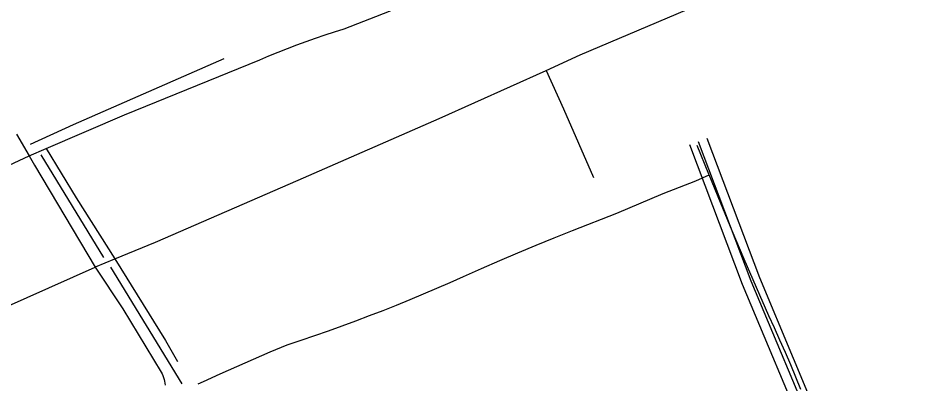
# Model space of a CAD drawing. Extents: x 3424494 to 3462436, y 522220 to 547718.
# Drawn here: x 3434313 to 3435801, y 545078 to 545675 of the extents above; entities that cross this region are included whole.
import ezdxf

# ---------------------------------------------------------------- set-up
doc = ezdxf.new("R2010")
doc.units = 0
for name, color, linetype in [('V-DTCH-CNTR', 7, 'Continuous'), ('V-ROAD-CNTR', 7, 'Continuous'), ('V-TOPO-SHOR', 7, 'Continuous')]:
    doc.layers.add(name, color=color, linetype=linetype)

msp = doc.modelspace()

# ---------------------------------------------------------------- linework, layer by layer
at = {"layer": 'V-DTCH-CNTR'}
for points in [[(3433335.4, 544788.8), (3433551.1, 544881.3), (3433810.3, 544993.2), (3433909.2, 545036.4), (3433963.4, 545060.1), (3434181.3, 545153.7), (3434439.1, 545268.8), (3434439.6, 545269), (3434471.2, 545282), (3434537.6, 545309.5), (3434770.9, 545410.7), (3435001.1, 545511.1), (3435175.5, 545590), (3435231, 545615.1), (3435484.3, 545723.1), (3435722, 545825.5)], [(3433027.3, 544882.7), (3433082.1, 544909.5), (3433252.8, 544983.2), (3433500.9, 545088.7), (3433689.4, 545172.3), (3433940, 545277.7), (3434199, 545388.8), (3434331.1, 545450.3), (3434359.3, 545462.4), (3434487.3, 545517.3), (3434708, 545607.1), (3434723, 545613.6), (3434738.1, 545619.8), (3434753.3, 545625.8), (3434768.5, 545631.6), (3434783.8, 545637.3), (3434799.2, 545642.7), (3434814.7, 545648), (3434830.2, 545653), (3434845.8, 545657.9), (3434919.6, 545686.9), (3435142.2, 545788.1), (3435224.7, 545823.3)], [(3435175.5, 545590), (3435204, 545527.3), (3435252.8, 545414.9)], [(3434310.7, 545485.6), (3434331.1, 545450.3), (3434340, 545434.9), (3434439.1, 545268.8), (3434484.6, 545200.4), (3434547.2, 545097.1), (3434548.6, 545094.3), (3434549.9, 545091.4), (3434551, 545088.4), (3434551.9, 545085.4), (3434552.6, 545082.3), (3434553.1, 545079.2), (3434553.5, 545076.1)], [(3434359.3, 545462.4), (3434407.9, 545381.6), (3434471.2, 545282), (3434553.9, 545148.7), (3434573.6, 545114.4)], [(3435591.9, 545068.8), (3435583.6, 545089.1), (3435575.1, 545109.3), (3435566.4, 545129.4), (3435557.5, 545149.4), (3435548.4, 545169.4), (3435539.2, 545189.3), (3435519.1, 545235.4), (3435499.3, 545281.6), (3435479.7, 545327.9), (3435460.3, 545374.3), (3435441.7, 545419.5), (3435441.2, 545420.7), (3435422.2, 545467.3)], [(3435219, 545328.5), (3435291.3, 545356.9), (3435367, 545388.7), (3435420.3, 545409.8), (3435441.7, 545419.5)], [(3434607.6, 545078.1), (3434615.9, 545082), (3434643.1, 545094.4), (3434670.4, 545106.6), (3434697.7, 545118.6), (3434725.2, 545130.4), (3434752.8, 545141.9), (3434775.4, 545149.4), (3434797.9, 545157), (3434820.3, 545164.8), (3434842.7, 545172.8), (3434865, 545181), (3434887.3, 545189.4), (3434909.4, 545198), (3434931.5, 545206.8), (3434953.5, 545215.7), (3434975.5, 545224.9), (3434997.3, 545234.2), (3435019.1, 545243.7), (3435040.8, 545253.4), (3435070.2, 545266.5), (3435099.8, 545279.4), (3435129.4, 545292), (3435159.2, 545304.4), (3435189, 545316.5), (3435219, 545328.5)]]:
    msp.add_lwpolyline(points, dxfattribs=at)
at = {"layer": 'V-ROAD-CNTR'}
for points in [[(3436396.3, 543639), (3436302.8, 543793.5), (3436041.8, 544181.9), (3435925.6, 544356.9), (3435857.2, 544436.6), (3435797.4, 544521), (3435749.5, 544600.7), (3435714.9, 544665), (3435606.8, 544976.7), (3435496.6, 545240.1), (3435410.5, 545468.2)], [(3436415.6, 543636.2), (3436417, 543633.8), (3436315.4, 543801.6), (3436054.2, 544190.3), (3435937.6, 544365.9), (3435869, 544445.9), (3435809.9, 544529.3), (3435762.5, 544608.1), (3435728.7, 544671.1), (3435620.8, 544982.1), (3435510.5, 545245.7), (3435424.6, 545473.4)], [(3436422.2, 543654.3), (3436328.1, 543809.7), (3436066.7, 544198.6), (3435949.6, 544375), (3435880.9, 544455.1), (3435822.5, 544537.5), (3435775.6, 544615.5), (3435742.5, 544677.1), (3435634.8, 544987.5), (3435524.5, 545251.2), (3435438.7, 545478.5)]]:
    msp.add_lwpolyline(points, dxfattribs=at)
at = {"layer": 'V-TOPO-SHOR'}
for p, q in [((3434350.4, 545451.9), (3434452.6, 545284.3)), ((3434464.1, 545268.6), (3434580.9, 545078.2))]:
    msp.add_line(p, q, dxfattribs=at)
msp.add_lwpolyline([(3434649.5, 545608.8), (3434403.2, 545500.8), (3434332.9, 545468.7)], dxfattribs=at)

doc.saveas('drawing.dxf')
